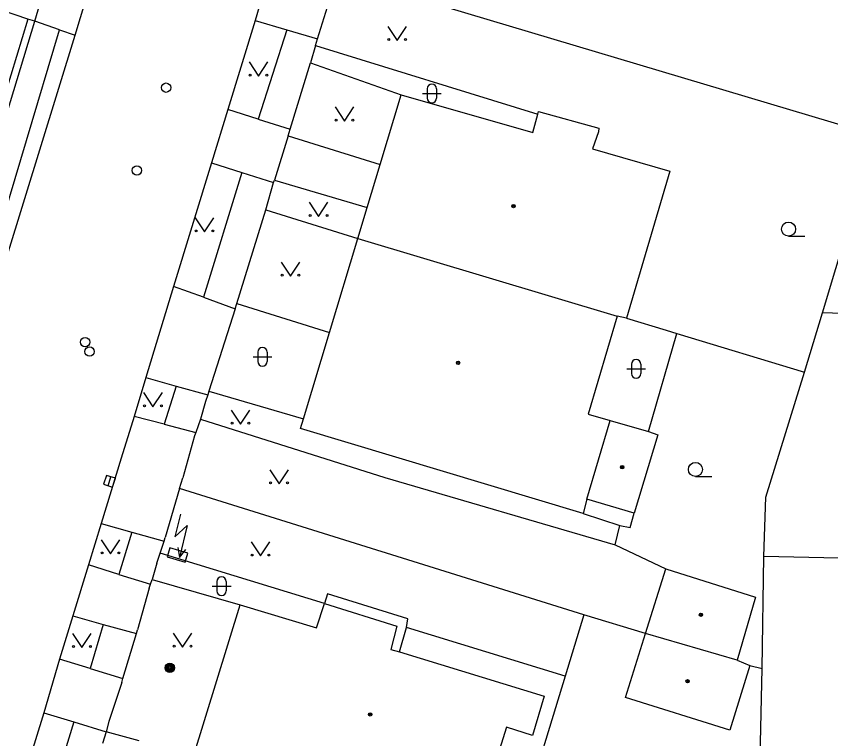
# Model space of a CAD drawing. Extents: x -600391 to -599491, y -1160176 to -1159402.
# Drawn here: x -599985.5 to -599942.03, y -1159594.45 to -1159555.88 of the extents above; entities that cross this region are included whole.
import ezdxf

# ---------------------------------------------------------------- set-up
doc = ezdxf.new("R2010")
doc.units = 0
for name, color, linetype in [('Level 10', 7, 'Continuous'), ('Level 11', 7, 'Continuous'), ('Level 24', 7, 'Continuous'), ('Level 25', 7, 'Continuous'), ('Level 27', 7, 'Continuous'), ('Level 28', 7, 'Continuous'), ('Level 36', 7, 'Continuous'), ('Level 39', 7, 'Continuous'), ('Level 5', 7, 'Continuous'), ('Level 51', 7, 'Continuous'), ('Level 7', 7, 'Continuous'), ('Level 8', 7, 'Continuous')]:
    doc.layers.add(name, color=color, linetype=linetype)

msp = doc.modelspace()

# ---------------------------------------------------------------- linework, layer by layer
at = {"layer": 'Level 10'}
for points in [[(-599969.34, -1159545.02), (-599970.07, -1159547.29), (-599970.75, -1159549.59), (-599971.5, -1159551.84), (-599972.75, -1159556.1)], [(-599982.36, -1159556.88), (-599980.02, -1159549.14)], [(-599972.75, -1159556.1), (-599974.21, -1159560.85)], [(-599989.62, -1159580.45), (-599982.36, -1159556.88)], [(-599974.21, -1159560.85), (-599975.08, -1159563.71)], [(-599975.08, -1159563.71), (-599977.1, -1159570.3)], [(-599977.1, -1159570.3), (-599978.59, -1159575.17)], [(-599978.59, -1159575.17), (-599979.21, -1159577.25)], [(-599979.21, -1159577.25), (-599979.89, -1159579.47), (-599980.97, -1159582.96)], [(-599980.97, -1159582.96), (-599981.64, -1159585.17)], [(-599981.64, -1159585.17), (-599982.48, -1159587.89)], [(-599982.48, -1159587.89), (-599983.18, -1159590.19)], [(-599983.18, -1159590.19), (-599984.03, -1159593.07)], [(-599984.03, -1159593.07), (-599984.92, -1159595.95)]]:
    msp.add_lwpolyline(points, dxfattribs=at)
at = {"layer": 'Level 11'}
for points in [[(-599984.88, -1159556.03), (-599987.6, -1159555.1), (-599989.04, -1159560.2)], [(-599983.18, -1159556.61), (-599984.51, -1159556.14)], [(-599972.75, -1159556.1), (-599971.06, -1159556.6)], [(-599990.26, -1159580.24), (-599983.18, -1159556.61)], [(-599983.18, -1159556.61), (-599982.36, -1159556.88)], [(-599971.06, -1159556.6), (-599972.58, -1159561.37)], [(-599971.06, -1159556.6), (-599969.42, -1159557.08)], [(-599969.53, -1159557.44), (-599957.66, -1159561.1)], [(-599969.8, -1159558.36), (-599964.96, -1159560.07)], [(-599972.58, -1159561.37), (-599974.21, -1159560.85)], [(-599972.58, -1159561.37), (-599970.87, -1159561.91)], [(-599970.98, -1159562.26), (-599966.08, -1159563.79)], [(-599975.08, -1159563.71), (-599973.45, -1159564.22)], [(-599973.45, -1159564.22), (-599975.51, -1159570.88)], [(-599973.45, -1159564.22), (-599971.76, -1159564.75)], [(-599971.72, -1159564.62), (-599966.77, -1159566.09)], [(-599975.51, -1159570.88), (-599977.1, -1159570.3)], [(-599975.51, -1159570.88), (-599973.82, -1159571.5)], [(-599973.73, -1159571.22), (-599968.78, -1159572.76)], [(-599978.59, -1159575.17), (-599976.97, -1159575.62)], [(-599976.97, -1159575.62), (-599977.6, -1159577.66)], [(-599976.97, -1159575.62), (-599975.28, -1159576.09)], [(-599975.22, -1159575.9), (-599970.16, -1159577.37)], [(-599977.6, -1159577.66), (-599979.21, -1159577.25)], [(-599975.66, -1159577.39), (-599965.83, -1159580.5), (-599953.54, -1159584.1)], [(-599977.6, -1159577.66), (-599975.91, -1159578.09)], [(-599955.25, -1159582.43), (-599953.29, -1159583.06)], [(-599953.29, -1159583.06), (-599952.73, -1159583.17), (-599952.52, -1159582.4)], [(-599980.97, -1159582.96), (-599979.32, -1159583.42)], [(-599953.54, -1159584.1), (-599953.29, -1159583.06)], [(-599979.32, -1159583.42), (-599980.02, -1159585.67)], [(-599979.32, -1159583.42), (-599977.61, -1159583.9)], [(-599953.54, -1159584.1), (-599950.83, -1159585.38)], [(-599969.05, -1159587.23), (-599977.82, -1159584.54)], [(-599980.02, -1159585.67), (-599981.64, -1159585.17)], [(-599980.02, -1159585.67), (-599978.33, -1159586.19)], [(-599978.24, -1159585.94), (-599973.54, -1159587.29)], [(-599964.67, -1159588.51), (-599964.59, -1159588.05), (-599968.88, -1159586.71), (-599969.05, -1159587.23)], [(-599982.48, -1159587.89), (-599980.85, -1159588.34)], [(-599980.85, -1159588.34), (-599981.55, -1159590.69)], [(-599980.85, -1159588.34), (-599979.08, -1159588.83)], [(-599965.05, -1159589.81), (-599964.67, -1159588.51)], [(-599981.55, -1159590.69), (-599983.18, -1159590.19)], [(-599981.55, -1159590.69), (-599979.8, -1159591.23)], [(-599984.03, -1159593.07), (-599982.43, -1159593.55)], [(-599982.43, -1159593.55), (-599983.3, -1159596.39)], [(-599982.43, -1159593.55), (-599980.7, -1159594.07)]]:
    msp.add_lwpolyline(points, dxfattribs=at)
at = {"layer": 'Level 24'}
msp.add_lwpolyline([(-599977.441, -1159584.732), (-599976.486, -1159585.026), (-599976.339, -1159584.548), (-599977.294, -1159584.254)], close=True, dxfattribs=at)
at = {"layer": 'Level 25'}
for radius in [0.25, 0.2, 0.15, 0.1, 0.05]:
    msp.add_circle((-599977.3, -1159590.66), radius, dxfattribs=at)
at = {"layer": 'Level 27'}
msp.add_line((-599980.596, -1159580.938), (-599980.444, -1159580.462), dxfattribs=at)
msp.add_lwpolyline([(-599980.357, -1159581.014), (-599980.206, -1159580.537), (-599980.683, -1159580.386), (-599980.834, -1159580.863)], close=True, dxfattribs=at)
at = {"layer": 'Level 28'}
for centre in [(-599977.5, -1159559.69), (-599979.06, -1159564.11), (-599981.82, -1159573.27), (-599981.58, -1159573.78)]:
    msp.add_circle(centre, 0.25, dxfattribs=at)
at = {"layer": 'Level 36'}
for p, q in [((-599963.816, -1159559.996), (-599962.816, -1159559.996)), ((-599963.566, -1159559.746), (-599963.566, -1159560.246)), ((-599963.066, -1159559.746), (-599963.066, -1159560.246)), ((-599944.28, -1159567.615), (-599943.405, -1159567.615)), ((-599972.606, -1159573.806), (-599972.606, -1159574.306)), ((-599972.106, -1159573.806), (-599972.106, -1159574.306)), ((-599972.856, -1159574.056), (-599971.856, -1159574.056)), ((-599952.666, -1159574.456), (-599952.666, -1159574.956)), ((-599952.166, -1159574.456), (-599952.166, -1159574.956)), ((-599952.916, -1159574.706), (-599951.916, -1159574.706)), ((-599949.25, -1159580.445), (-599948.375, -1159580.445)), ((-599974.786, -1159586.056), (-599974.786, -1159586.556)), ((-599974.286, -1159586.056), (-599974.286, -1159586.556)), ((-599975.036, -1159586.306), (-599974.036, -1159586.306))]:
    msp.add_line(p, q, dxfattribs=at)
for points in [[(-599965.67, -1159556.42), (-599965.17, -1159557.17), (-599964.67, -1159556.42)], [(-599973.07, -1159558.32), (-599972.57, -1159559.07), (-599972.07, -1159558.32)], [(-599968.48, -1159560.72), (-599967.98, -1159561.47), (-599967.48, -1159560.72)], [(-599969.86, -1159565.81), (-599969.36, -1159566.56), (-599968.86, -1159565.81)], [(-599975.95, -1159566.64), (-599975.45, -1159567.39), (-599974.95, -1159566.64)], [(-599971.36, -1159569), (-599970.86, -1159569.75), (-599970.36, -1159569)], [(-599978.7, -1159575.97), (-599978.2, -1159576.72), (-599977.7, -1159575.97)], [(-599974.03, -1159576.9), (-599973.53, -1159577.65), (-599973.03, -1159576.9)], [(-599971.97, -1159580.09), (-599971.47, -1159580.84), (-599970.97, -1159580.09)], [(-599976.74, -1159582.46), (-599977.031, -1159583.676), (-599976.37, -1159583.063), (-599976.778, -1159584.765)], [(-599980.97, -1159583.83), (-599980.47, -1159584.58), (-599979.97, -1159583.83)], [(-599972.96, -1159583.94), (-599972.46, -1159584.69), (-599971.96, -1159583.94)], [(-599976.877, -1159584.238), (-599976.778, -1159584.765), (-599976.451, -1159584.34)], [(-599982.49, -1159588.82), (-599981.99, -1159589.57), (-599981.49, -1159588.82)], [(-599977.12, -1159588.81), (-599976.62, -1159589.56), (-599976.12, -1159588.81)]]:
    msp.add_lwpolyline(points, dxfattribs=at)
for centre, radius in [((-599965.62, -1159557.12), 0.05), ((-599964.721, -1159557.12), 0.05), ((-599973.02, -1159559.02), 0.05), ((-599972.121, -1159559.02), 0.05), ((-599968.43, -1159561.42), 0.05), ((-599967.531, -1159561.42), 0.05), ((-599969.81, -1159566.51), 0.05), ((-599968.911, -1159566.51), 0.05), ((-599944.28, -1159567.24), 0.375), ((-599975.9, -1159567.34), 0.05), ((-599975.001, -1159567.34), 0.05), ((-599971.31, -1159569.7), 0.05), ((-599970.411, -1159569.7), 0.05), ((-599978.65, -1159576.67), 0.05), ((-599977.751, -1159576.67), 0.05), ((-599973.98, -1159577.6), 0.05), ((-599973.081, -1159577.6), 0.05), ((-599949.25, -1159580.07), 0.375), ((-599971.92, -1159580.79), 0.05), ((-599971.021, -1159580.79), 0.05), ((-599980.92, -1159584.53), 0.05), ((-599980.021, -1159584.53), 0.05), ((-599972.91, -1159584.64), 0.05), ((-599972.011, -1159584.64), 0.05), ((-599982.44, -1159589.52), 0.05), ((-599981.541, -1159589.52), 0.05), ((-599977.07, -1159589.51), 0.05), ((-599976.171, -1159589.51), 0.05)]:
    msp.add_circle(centre, radius, dxfattribs=at)
for centre, start, end in [((-599963.316, -1159559.746), 0, 180), ((-599963.316, -1159560.246), 180, 0), ((-599972.356, -1159573.806), 0, 180), ((-599972.356, -1159574.306), 180, 0), ((-599952.416, -1159574.456), 0, 180), ((-599952.416, -1159574.956), 180, 0), ((-599974.536, -1159586.056), 0, 180), ((-599974.536, -1159586.556), 180, 0)]:
    msp.add_arc(centre, 0.25, start, end, dxfattribs=at)
at = {"layer": 'Level 39'}
for centre, radius in [((-599958.96, -1159566.01), 0.09), ((-599958.96, -1159566.01), 0.0398), ((-599961.92, -1159574.38), 0.09), ((-599961.92, -1159574.38), 0.0398), ((-599953.16, -1159579.95), 0.09), ((-599953.16, -1159579.95), 0.0398), ((-599948.96, -1159587.83), 0.09), ((-599948.96, -1159587.83), 0.0398), ((-599949.67, -1159591.38), 0.09), ((-599949.67, -1159591.38), 0.0398), ((-599966.61, -1159593.15), 0.09), ((-599966.61, -1159593.15), 0.0398)]:
    msp.add_circle(centre, radius, dxfattribs=at)
at = {"layer": 'Level 5'}
for points in [[(-599966.08, -1159563.79), (-599964.96, -1159560.07)], [(-599964.96, -1159560.07), (-599957.93, -1159562.09)], [(-599957.66, -1159561.1), (-599957.63, -1159560.97)], [(-599957.63, -1159560.97), (-599954.41, -1159561.85)], [(-599957.93, -1159562.09), (-599957.66, -1159561.1)], [(-599954.41, -1159561.85), (-599954.43, -1159562.04)], [(-599954.43, -1159562.04), (-599954.75, -1159562.95)], [(-599954.75, -1159562.95), (-599950.62, -1159564.15)], [(-599966.77, -1159566.09), (-599966.08, -1159563.79)], [(-599950.62, -1159564.15), (-599952.92, -1159572)], [(-599967.27, -1159567.75), (-599966.77, -1159566.09)], [(-599968.78, -1159572.76), (-599967.27, -1159567.75)], [(-599967.27, -1159567.75), (-599953.43, -1159571.89)], [(-599953.43, -1159571.89), (-599954.97, -1159577.12)], [(-599952.92, -1159572), (-599953.43, -1159571.89)], [(-599970.16, -1159577.37), (-599968.78, -1159572.76)], [(-599970.32, -1159577.89), (-599970.16, -1159577.37)], [(-599955.04, -1159581.66), (-599953.8, -1159577.46)], [(-599954.97, -1159577.12), (-599953.8, -1159577.46)], [(-599953.8, -1159577.46), (-599951.75, -1159578.05)], [(-599955.25, -1159582.43), (-599970.32, -1159577.89)], [(-599951.26, -1159578.23), (-599952.52, -1159582.4)], [(-599951.75, -1159578.05), (-599951.26, -1159578.23)], [(-599955.04, -1159581.66), (-599955.25, -1159582.43)], [(-599952.52, -1159582.4), (-599955.04, -1159581.66)], [(-599951.92, -1159588.83), (-599950.83, -1159585.38)], [(-599950.83, -1159585.38), (-599946.05, -1159586.89)], [(-599946.05, -1159586.89), (-599947.03, -1159590.26)], [(-599976.03, -1159595.38), (-599973.54, -1159587.29)], [(-599973.54, -1159587.29), (-599969.47, -1159588.52)], [(-599969.47, -1159588.52), (-599969.05, -1159587.23)], [(-599969.05, -1159587.23), (-599965.18, -1159588.44)], [(-599965.18, -1159588.44), (-599965.51, -1159589.68)], [(-599952.98, -1159592.24), (-599951.92, -1159588.83)], [(-599947.03, -1159590.26), (-599951.92, -1159588.83)], [(-599965.51, -1159589.68), (-599965.05, -1159589.81)], [(-599965.05, -1159589.81), (-599957.33, -1159592.18)], [(-599946.34, -1159590.54), (-599947.42, -1159593.98)], [(-599947.03, -1159590.26), (-599946.34, -1159590.54)], [(-599957.33, -1159592.18), (-599957.94, -1159594.27)], [(-599947.42, -1159593.98), (-599952.98, -1159592.24)], [(-599959.33, -1159593.82), (-599961.25, -1159599.97)], [(-599957.94, -1159594.27), (-599959.33, -1159593.82)]]:
    msp.add_lwpolyline(points, dxfattribs=at)
at = {"layer": 'Level 51'}
for points in [[(-599942.47, -1159571.71), (-599939.62, -1159562.25)], [(-599943.42, -1159574.87), (-599942.47, -1159571.71)], [(-599928.65, -1159572.17), (-599942.47, -1159571.71)], [(-599952.92, -1159572), (-599950.82, -1159572.63)], [(-599950.82, -1159572.63), (-599950.24, -1159572.82)], [(-599951.75, -1159578.05), (-599950.24, -1159572.82)], [(-599950.24, -1159572.82), (-599943.42, -1159574.87)], [(-599945.5, -1159581.55), (-599943.42, -1159574.87)], [(-599945.6, -1159584.72), (-599945.5, -1159581.55)], [(-599945.69, -1159590.69), (-599945.6, -1159584.72)], [(-599928.03, -1159585.11), (-599945.6, -1159584.72)], [(-599955.2, -1159587.84), (-599956.21, -1159591.11)], [(-599956.21, -1159591.11), (-599964.67, -1159588.51)], [(-599946.34, -1159590.54), (-599945.69, -1159590.69)], [(-599945.86, -1159598.63), (-599945.69, -1159590.69)], [(-599956.21, -1159591.11), (-599958.46, -1159598.51)]]:
    msp.add_lwpolyline(points, dxfattribs=at)
at = {"layer": 'Level 7'}
for points in [[(-599969.42, -1159557.08), (-599968.36, -1159553.65)], [(-599939.62, -1159562.25), (-599968.36, -1159553.65)], [(-599987.18, -1159564.89), (-599984.51, -1159556.14)], [(-599984.88, -1159556.03), (-599986.41, -1159561.02)], [(-599984.51, -1159556.14), (-599984.88, -1159556.03)], [(-599969.53, -1159557.44), (-599969.42, -1159557.08)], [(-599970.87, -1159561.91), (-599969.8, -1159558.36)], [(-599970.98, -1159562.26), (-599970.87, -1159561.91)], [(-599972.18, -1159566.22), (-599971.76, -1159564.75)], [(-599971.76, -1159564.75), (-599971.72, -1159564.62)], [(-599973.73, -1159571.22), (-599972.18, -1159566.22)], [(-599972.18, -1159566.22), (-599967.27, -1159567.75)], [(-599973.82, -1159571.5), (-599973.73, -1159571.22)], [(-599975.28, -1159576.09), (-599975.39, -1159576.45)], [(-599975.22, -1159575.9), (-599975.28, -1159576.09)], [(-599975.66, -1159577.39), (-599975.91, -1159578.09)], [(-599975.91, -1159578.09), (-599975.98, -1159578.28)], [(-599976.79, -1159581.08), (-599976.61, -1159580.52)], [(-599955.2, -1159587.84), (-599976.79, -1159581.08)], [(-599977.82, -1159584.54), (-599977.61, -1159583.9)], [(-599977.61, -1159583.9), (-599977.55, -1159583.71)], [(-599977.99, -1159585.08), (-599977.82, -1159584.54)], [(-599978.4, -1159586.41), (-599978.33, -1159586.19)], [(-599978.33, -1159586.19), (-599978.24, -1159585.94)], [(-599951.92, -1159588.83), (-599955.2, -1159587.84)], [(-599979.08, -1159588.83), (-599979.02, -1159588.64)], [(-599979.8, -1159591.23), (-599979.08, -1159588.83)], [(-599979.87, -1159591.44), (-599979.8, -1159591.23)], [(-599980.55, -1159593.53), (-599980.7, -1159594.07)], [(-599980.7, -1159594.07), (-599980.89, -1159594.7)], [(-599978.93, -1159594.56), (-599980.7, -1159594.07)]]:
    msp.add_lwpolyline(points, dxfattribs=at)
at = {"layer": 'Level 8'}
for points in [[(-599984.51, -1159556.14), (-599983.5, -1159552.67)], [(-599969.53, -1159557.44), (-599969.8, -1159558.36)], [(-599970.98, -1159562.26), (-599971.72, -1159564.62)], [(-599973.82, -1159571.5), (-599975.22, -1159575.9)], [(-599975.39, -1159576.45), (-599975.66, -1159577.39)], [(-599975.98, -1159578.28), (-599976.61, -1159580.52)], [(-599976.79, -1159581.08), (-599977.55, -1159583.71)], [(-599977.99, -1159585.08), (-599978.24, -1159585.94)], [(-599978.4, -1159586.41), (-599979.02, -1159588.64)], [(-599979.87, -1159591.44), (-599980.55, -1159593.53)]]:
    msp.add_lwpolyline(points, dxfattribs=at)

doc.saveas('drawing.dxf')
